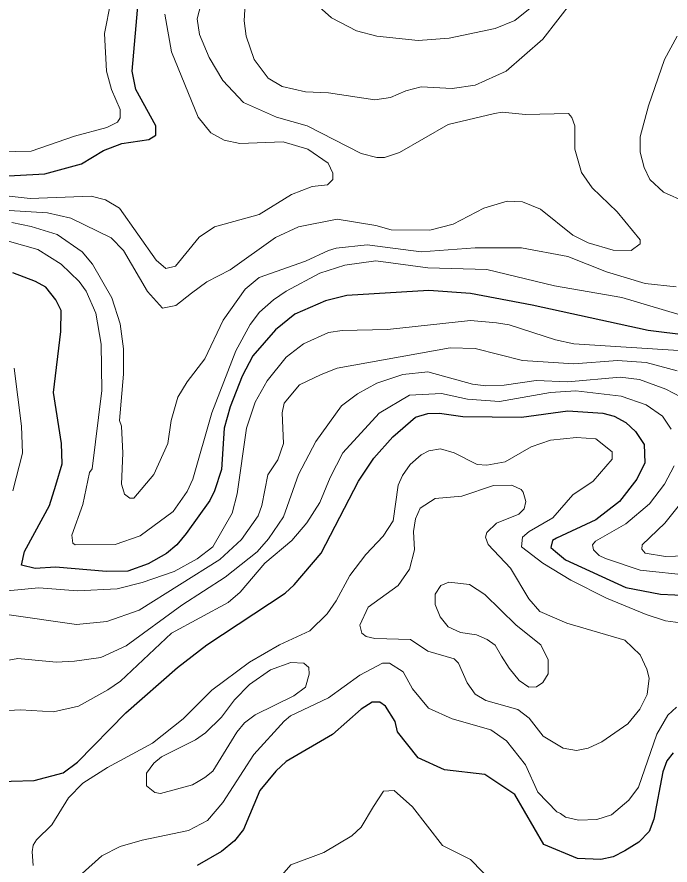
# Model space of a CAD drawing. Extents: x 423 to 448.8, y 7456.3 to 7484.
# Drawn here: x 437.947 to 438.993, y 7479.264 to 7480.624 of the extents above; entities that cross this region are included whole.
import ezdxf

# ---------------------------------------------------------------- set-up
doc = ezdxf.new("R2010")
doc.units = 0
doc.header["$LTSCALE"] = 0.032
doc.layers.add('1', color=7, linetype='Continuous', lineweight=25)
doc.layers.add('2', color=7, linetype='Continuous', lineweight=13)

msp = doc.modelspace()

# ---------------------------------------------------------------- linework, layer by layer
at = {"layer": '1'}
for points in [[(437.9031, 7480.3676), (437.9913, 7480.3723), (438.05, 7480.3885), (438.0856, 7480.4094), (438.115, 7480.421), (438.1583, 7480.4272), (438.1691, 7480.4341), (438.1691, 7480.4489), (438.1374, 7480.5076), (438.1312, 7480.537), (438.1413, 7480.6531)], [(438.2031, 7479.7775), (438.1862, 7479.7635), (438.1568, 7479.7473), (438.1243, 7479.7357), (438.0903, 7479.7349), (438.0083, 7479.7419), (437.9758, 7479.7396), (437.9541, 7479.745), (437.9588, 7479.7667), (437.9619, 7479.7729), (437.999, 7479.8409), (438.009, 7479.8734), (438.0191, 7479.9074), (438.0183, 7479.9399), (438.0051, 7480.0219), (438.0168, 7480.1194), (438.0175, 7480.1534), (438.009, 7480.1704), (437.9928, 7480.1905), (437.9765, 7480.1998), (437.9402, 7480.2137)], [(439.0231, 7480.1131), (438.9581, 7480.1209), (438.7725, 7480.1619), (438.6734, 7480.1805), (438.6069, 7480.1851), (438.4754, 7480.1774), (438.4414, 7480.1689), (438.3919, 7480.1472), (438.3609, 7480.1224), (438.3246, 7480.0807), (438.3076, 7480.0482), (438.2883, 7479.9987), (438.279, 7479.9647), (438.2743, 7479.8982), (438.2635, 7479.8641), (438.2558, 7479.8487), (438.2179, 7479.796), (438.2031, 7479.7775)], [(438.0439, 7479.4294), (438.1212, 7479.5083), (438.2039, 7479.581), (438.2511, 7479.6173), (438.3764, 7479.7001), (438.3911, 7479.7133), (438.4344, 7479.7643), (438.494, 7479.8796), (438.5187, 7479.9167), (438.5489, 7479.9507), (438.5853, 7479.9824), (438.6054, 7479.9879), (438.6239, 7479.9886), (438.6611, 7479.9832), (438.7554, 7479.9824), (438.8297, 7479.9925), (438.8854, 7479.9886), (438.9039, 7479.984), (438.9225, 7479.9739), (438.938, 7479.9592), (438.9519, 7479.9384), (438.9527, 7479.909), (438.9403, 7479.8827), (438.9124, 7479.8471), (438.8745, 7479.8177), (438.8111, 7479.7883), (438.8049, 7479.7844), (438.8022, 7479.7733), (438.8095, 7479.7667), (438.8258, 7479.7535), (438.9225, 7479.7094), (438.9782, 7479.6986), (439.0927, 7479.6932)], [(438.9983, 7479.4441), (438.9882, 7479.4317), (438.982, 7479.414), (438.9674, 7479.3382), (438.9596, 7479.3181), (438.9433, 7479.301), (438.921, 7479.2871), (438.9024, 7479.2778), (438.8823, 7479.2732), (438.8452, 7479.2747), (438.791, 7479.2971), (438.7446, 7479.3776), (438.6967, 7479.4093), (438.6317, 7479.417), (438.5899, 7479.4364), (438.5566, 7479.4781), (438.5528, 7479.4944), (438.5373, 7479.5191), (438.528, 7479.5255), (438.5157, 7479.5253), (438.4986, 7479.5145), (438.4522, 7479.4735), (438.378, 7479.4302), (438.3617, 7479.4147), (438.3362, 7479.3838), (438.3099, 7479.3212), (438.2952, 7479.3033), (438.2743, 7479.2863), (438.2357, 7479.2639)], [(437.9, 7479.3977), (437.9742, 7479.4), (438.0206, 7479.4124), (438.0439, 7479.4294)]]:
    msp.add_lwpolyline(points, dxfattribs=at)
at = {"layer": '2'}
for points in [[(438.0972, 7480.6484), (438.0872, 7480.5974), (438.0903, 7480.537), (438.098, 7480.5076), (438.1119, 7480.4752), (438.1119, 7480.462), (438.108, 7480.455), (438.091, 7480.4465), (438.0392, 7480.4326), (437.9696, 7480.4086), (437.8938, 7480.407), (437.801, 7480.3963), (437.6478, 7480.3761), (437.586, 7480.3514), (437.5511, 7480.3282), (437.5365, 7480.3142), (437.497, 7480.2601), (437.4405, 7480.2029), (437.4196, 7480.1727), (437.3864, 7480.1147), (437.3794, 7480.1093), (437.3694, 7480.1108), (437.3477, 7480.1209), (437.3292, 7480.124)], [(438.2419, 7480.6453), (438.2357, 7480.6206), (438.2395, 7480.5958), (438.255, 7480.5587), (438.2766, 7480.5216), (438.3099, 7480.4867), (438.3625, 7480.4628), (438.412, 7480.4489), (438.4986, 7480.4047), (438.5234, 7480.3985), (438.5358, 7480.3985), (438.5597, 7480.4063), (438.6379, 7480.4512), (438.7121, 7480.469), (438.7245, 7480.4713), (438.7616, 7480.4674), (438.8304, 7480.469), (438.8359, 7480.4627), (438.8405, 7480.4489), (438.8405, 7480.4117), (438.8513, 7480.3746), (438.8684, 7480.3499), (438.9086, 7480.3111), (438.9457, 7480.2663), (438.9457, 7480.2601), (438.931, 7480.2493), (438.9024, 7480.2501), (438.8622, 7480.2617), (438.8374, 7480.274), (438.7856, 7480.3158), (438.757, 7480.3274), (438.7322, 7480.3282), (438.6951, 7480.3174), (438.6456, 7480.2918), (438.6085, 7480.2818), (438.5466, 7480.2825), (438.5218, 7480.2895), (438.46, 7480.2995), (438.3981, 7480.2872), (438.361, 7480.2702), (438.2883, 7480.2184), (438.2511, 7480.199), (438.2264, 7480.1812), (438.2016, 7480.1611), (438.1799, 7480.1572), (438.156, 7480.1835), (438.1173, 7480.2493), (438.0979, 7480.2694), (438.033, 7480.3011), (437.9959, 7480.3096), (437.934, 7480.3135)], [(438.313, 7480.6546), (438.3107, 7480.6175), (438.3138, 7480.5927), (438.3269, 7480.5556), (438.3493, 7480.5254), (438.3718, 7480.5123), (438.4089, 7480.5038), (438.4461, 7480.5022), (438.5203, 7480.4906), (438.5451, 7480.4945), (438.5698, 7480.5053), (438.5946, 7480.5115), (438.6441, 7480.5092), (438.6812, 7480.5146), (438.7307, 7480.537), (438.7895, 7480.5881), (438.8374, 7480.65)], [(438.4159, 7480.6538), (438.4507, 7480.6221), (438.4909, 7480.6012), (438.5234, 7480.5927), (438.5899, 7480.5857), (438.6394, 7480.5896), (438.7129, 7480.6051), (438.7446, 7480.6182), (438.7716, 7480.6399)], [(437.9201, 7480.3382), (437.9681, 7480.3328), (438.0655, 7480.3367), (438.0887, 7480.3305), (438.1111, 7480.3173), (438.1699, 7480.2338), (438.1854, 7480.2207), (438.2008, 7480.2245), (438.2388, 7480.2709), (438.2635, 7480.2872), (438.3347, 7480.3073), (438.3865, 7480.339), (438.4198, 7480.3521), (438.4445, 7480.3545), (438.453, 7480.363), (438.453, 7480.3731), (438.4453, 7480.3893), (438.4128, 7480.4117), (438.3733, 7480.4233), (438.3037, 7480.421), (438.279, 7480.4264), (438.2573, 7480.438), (438.2372, 7480.4628), (438.1946, 7480.568), (438.1838, 7480.6283)], [(439.0045, 7480.5927), (438.9844, 7480.5556), (438.9588, 7480.4813), (438.9457, 7480.4318), (438.9457, 7480.4071), (438.9519, 7480.3823), (438.9611, 7480.363), (438.9828, 7480.3429), (439.0184, 7480.3266)], [(438.1111, 7479.977), (438.1173, 7480.0513), (438.1173, 7480.0915), (438.1119, 7480.1317), (438.0987, 7480.1735), (438.0678, 7480.2276), (438.0515, 7480.247), (438.0114, 7480.2748), (437.9696, 7480.288), (437.9387, 7480.2942)], [(439.006, 7480.1472), (438.9163, 7480.1743), (438.808, 7480.1928), (438.6997, 7480.2191), (438.6054, 7480.2215), (438.5218, 7480.233), (438.4723, 7480.2261), (438.4321, 7480.2129), (438.378, 7480.1843), (438.3578, 7480.1704), (438.3354, 7480.1503), (438.3207, 7480.1309), (438.2975, 7480.0884), (438.2589, 7479.9894), (438.2287, 7479.8827), (438.2194, 7479.8633), (438.1969, 7479.8308), (438.1444, 7479.7922), (438.1042, 7479.7782), (438.04, 7479.7775), (438.0361, 7479.7805), (438.0346, 7479.793), (438.0523, 7479.8425), (438.0632, 7479.8935), (438.067, 7479.8997), (438.0825, 7480.025), (438.0817, 7480.0993), (438.0732, 7480.1488), (438.0578, 7480.1843), (438.0462, 7480.1998), (438.0176, 7480.2276), (437.9804, 7480.2508), (437.9309, 7480.2648)], [(439.0029, 7480.1913), (438.9534, 7480.1967), (438.8916, 7480.2153), (438.8297, 7480.24), (438.7554, 7480.2539), (438.6812, 7480.2539), (438.5946, 7480.247), (438.5079, 7480.2586), (438.4584, 7480.2532), (438.4461, 7480.2493), (438.4089, 7480.2323), (438.3347, 7480.206), (438.3122, 7480.1874), (438.2774, 7480.1379), (438.248, 7480.076), (438.2194, 7480.0389), (438.2047, 7480.0142), (438.1939, 7479.977), (438.1885, 7479.9399), (438.1661, 7479.8904), (438.1343, 7479.8525), (438.1274, 7479.8525), (438.1189, 7479.8587), (438.1181, 7479.8626), (438.1142, 7479.8749), (438.1166, 7479.9245), (438.1142, 7479.9677), (438.1111, 7479.977)], [(438.839, 7480.1), (438.8096, 7480.1062), (438.7353, 7480.1302), (438.7152, 7480.1333), (438.6734, 7480.1371), (438.5404, 7480.1225), (438.4677, 7480.1209), (438.4461, 7480.1178), (438.4058, 7480.1), (438.378, 7480.0783), (438.3478, 7480.0404), (438.3285, 7480.0064), (438.3146, 7479.9647), (438.2998, 7479.8595), (438.2914, 7479.8285), (438.2604, 7479.7744), (438.2356, 7479.755), (438.1985, 7479.7349), (438.1475, 7479.7172), (438.1073, 7479.7071), (438.0439, 7479.704), (437.982, 7479.7086), (437.9309, 7479.704)], [(439.0153, 7480.0884), (438.839, 7480.1)], [(439.0045, 7480.0567), (438.955, 7480.0699), (438.9093, 7480.073), (438.839, 7480.0675), (438.757, 7480.0729), (438.6812, 7480.0923), (438.641, 7480.0931), (438.46, 7480.0606), (438.4344, 7480.0505), (438.3996, 7480.0343), (438.3749, 7480.0049), (438.3718, 7479.9894), (438.3741, 7479.9399), (438.3648, 7479.9136), (438.3486, 7479.8896), (438.3393, 7479.8409), (438.3331, 7479.8239), (438.3068, 7479.786), (438.272, 7479.7543), (438.1428, 7479.6731), (438.091, 7479.6545), (438.0423, 7479.6498), (437.934, 7479.6653)], [(437.9402, 7479.8641), (437.9557, 7479.9245), (437.9541, 7479.9678), (437.9425, 7480.0606)], [(438.8297, 7480.0389), (438.7786, 7480.0412), (438.7276, 7480.0335), (438.6982, 7480.0327), (438.6765, 7480.035), (438.6054, 7480.0551), (438.5652, 7480.0505), (438.5234, 7480.0366), (438.4925, 7480.0196), (438.4669, 7480.0002), (438.4259, 7479.943), (438.3981, 7479.8904), (438.3741, 7479.8223), (438.3501, 7479.7875), (438.3316, 7479.7666), (438.2805, 7479.7256), (438.2109, 7479.6808), (438.1219, 7479.6158), (438.081, 7479.5972), (438.0392, 7479.5911), (438.0098, 7479.5895), (437.9479, 7479.5957), (437.8567, 7479.5787)], [(439.0114, 7480.0141), (438.9867, 7480.0273), (438.9442, 7480.0428), (438.9132, 7480.0466), (438.8297, 7480.0389)], [(438.9952, 7479.9631), (438.9813, 7479.984), (438.955, 7480.0018), (438.9148, 7480.0157), (438.8421, 7480.0242), (438.8018, 7480.0219), (438.7199, 7480.0072), (438.6688, 7480.0111), (438.627, 7480.0204), (438.576, 7480.0173), (438.5272, 7479.9886), (438.4692, 7479.9252), (438.4484, 7479.8858), (438.4321, 7479.8456), (438.4112, 7479.8131), (438.3872, 7479.7844), (438.344, 7479.7481), (438.3045, 7479.7016), (438.2852, 7479.6854), (438.1946, 7479.6359), (438.1127, 7479.5593), (438.0926, 7479.5454), (438.0454, 7479.5192), (438.0052, 7479.5099), (437.9526, 7479.513), (437.9232, 7479.5114)], [(439.0261, 7479.6506), (438.9859, 7479.656), (438.955, 7479.6661), (438.8916, 7479.6924), (438.8343, 7479.721), (438.7895, 7479.7481), (438.7554, 7479.7744), (438.757, 7479.7899), (438.7678, 7479.7992), (438.8057, 7479.8208), (438.8374, 7479.8579), (438.8699, 7479.8796), (438.9008, 7479.9152), (438.9008, 7479.9267), (438.8745, 7479.9476), (438.8436, 7479.9499), (438.8018, 7479.9453), (438.7709, 7479.9345), (438.7291, 7479.9105), (438.6997, 7479.9051), (438.6843, 7479.9066), (438.6472, 7479.9252), (438.6255, 7479.9314), (438.6069, 7479.9283), (438.5946, 7479.9221), (438.5767, 7479.9066), (438.5644, 7479.8888), (438.5574, 7479.8734), (438.5497, 7479.8161), (438.5334, 7479.7914), (438.5056, 7479.762), (438.4801, 7479.7287), (438.4584, 7479.6878), (438.4437, 7479.6669), (438.4159, 7479.6398), (438.3672, 7479.6174), (438.3192, 7479.5895), (438.2588, 7479.5446), (438.2132, 7479.499), (438.1637, 7479.4596), (438.0918, 7479.4209), (438.0523, 7479.3954), (438.0291, 7479.3722), (438.0028, 7479.3289), (437.9781, 7479.3049), (437.9727, 7479.2964), (437.9711, 7479.2856), (437.9727, 7479.2639)], [(439.0261, 7479.7287), (438.9457, 7479.7373), (438.89, 7479.7558), (438.8799, 7479.7605), (438.8706, 7479.7697), (438.8691, 7479.7774), (438.8737, 7479.7837), (438.9225, 7479.8115), (438.9604, 7479.8432), (438.9844, 7479.8749), (438.9998, 7479.9043)], [(439.0989, 7479.7628), (438.9859, 7479.7589), (438.9534, 7479.7643), (438.948, 7479.7705), (438.9488, 7479.7774), (438.9851, 7479.8123), (439.0401, 7479.8811)], [(438.1475, 7479.3041), (438.2217, 7479.3196), (438.2519, 7479.3358), (438.2766, 7479.3645), (438.3261, 7479.4418), (438.3749, 7479.4952), (438.3849, 7479.5037), (438.4461, 7479.5323), (438.4963, 7479.5686), (438.5327, 7479.588), (438.5435, 7479.588), (438.5659, 7479.5741), (438.5806, 7479.547), (438.6061, 7479.516), (438.6441, 7479.499), (438.7059, 7479.4812), (438.7314, 7479.4635), (438.7616, 7479.4248), (438.7817, 7479.3815), (438.8119, 7479.3497), (438.8178, 7479.347), (438.8258, 7479.3412), (438.8467, 7479.3366), (438.8761, 7479.3374), (438.8993, 7479.3451), (438.9271, 7479.3683), (438.9426, 7479.3892), (438.972, 7479.4743), (438.9898, 7479.5044), (439.0037, 7479.5176)], [(438.3672, 7479.2438), (438.3857, 7479.2647), (438.4383, 7479.2848), (438.4832, 7479.3111), (438.4986, 7479.325), (438.5179, 7479.3583), (438.5342, 7479.383), (438.5512, 7479.3838), (438.5806, 7479.3575), (438.6285, 7479.2956), (438.6734, 7479.2732), (438.7322, 7479.2129)], [(438.0515, 7479.2507), (438.0825, 7479.2794), (438.1119, 7479.294), (438.1475, 7479.3041)]]:
    msp.add_lwpolyline(points, dxfattribs=at)
for points in [[(438.9561, 7479.5783), (438.9457, 7479.6011), (438.9209, 7479.6251), (438.8281, 7479.6522), (438.7848, 7479.6707), (438.767, 7479.6909), (438.7376, 7479.7404), (438.702, 7479.7782), (438.6974, 7479.7899), (438.6997, 7479.7976), (438.7152, 7479.8123), (438.7508, 7479.827), (438.7593, 7479.8355), (438.7624, 7479.8471), (438.7577, 7479.8618), (438.7546, 7479.8664), (438.74, 7479.8734), (438.7106, 7479.8726), (438.6595, 7479.8556), (438.617, 7479.8517), (438.593, 7479.8363), (438.5853, 7479.8193), (438.5822, 7479.7992), (438.5837, 7479.7698), (438.576, 7479.7388), (438.5574, 7479.7125), (438.5094, 7479.6777), (438.4963, 7479.6491), (438.4994, 7479.6359), (438.5063, 7479.6305), (438.5203, 7479.6274), (438.5775, 7479.6259), (438.6054, 7479.6073), (438.6472, 7479.5949), (438.6541, 7479.588), (438.668, 7479.5563), (438.6812, 7479.5385), (438.6982, 7479.5284), (438.7492, 7479.5137), (438.7678, 7479.4998), (438.7902, 7479.4712), (438.822, 7479.4518), (438.8436, 7479.448), (438.8621, 7479.4518), (438.8838, 7479.4619), (438.9256, 7479.4905), (438.9449, 7479.5145), (438.9565, 7479.5377), (438.9596, 7479.564)], [(438.617, 7479.6986), (438.6262, 7479.7125), (438.6386, 7479.7179), (438.6719, 7479.7141), (438.6967, 7479.6978), (438.7469, 7479.6491), (438.7863, 7479.6174), (438.7979, 7479.5934), (438.7979, 7479.571), (438.7894, 7479.557), (438.7794, 7479.5501), (438.767, 7479.5493), (438.7515, 7479.5601), (438.7357, 7479.5801), (438.7234, 7479.5993), (438.7131, 7479.617), (438.7003, 7479.6259), (438.6831, 7479.6333), (438.6575, 7479.6372), (438.6378, 7479.6461), (438.625, 7479.6623), (438.6171, 7479.682)], [(438.248, 7479.4046), (438.2604, 7479.4147), (438.2991, 7479.4774), (438.3114, 7479.4921), (438.3285, 7479.5052), (438.3904, 7479.5354), (438.4089, 7479.5493), (438.4151, 7479.5702), (438.4143, 7479.581), (438.4066, 7479.588), (438.3857, 7479.5888), (438.3532, 7479.5771), (438.3192, 7479.5539), (438.2952, 7479.5292), (438.2743, 7479.5013), (438.2488, 7479.4766), (438.2326, 7479.465), (438.1784, 7479.4379), (438.1661, 7479.4278), (438.1544, 7479.4116), (438.1544, 7479.3915), (438.1676, 7479.3807), (438.1769, 7479.3791), (438.2279, 7479.3931), (438.2372, 7479.3985)]]:
    msp.add_lwpolyline(points, close=True, dxfattribs=at)

doc.saveas('drawing.dxf')
